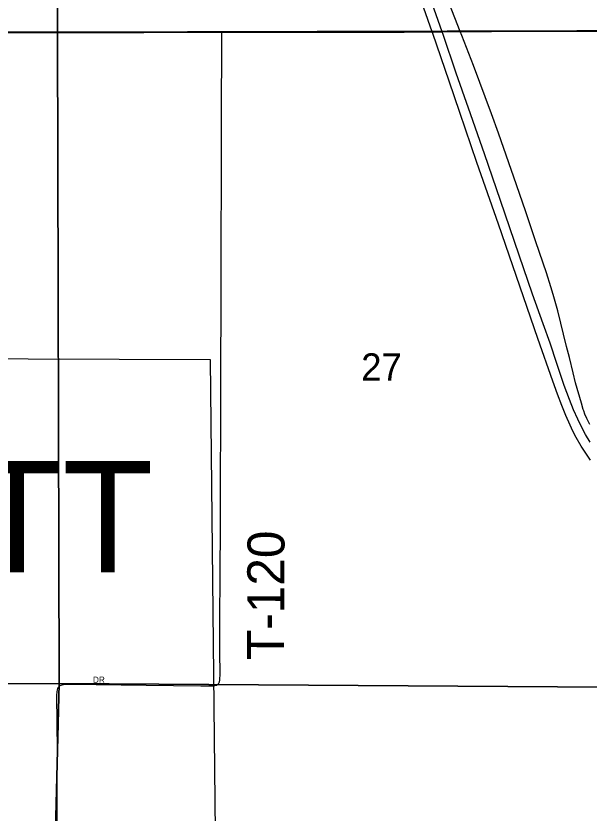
# Model space of a CAD drawing. Extents: x -17 to 88, y -5 to 22.
# Drawn here: x 5.65 to 6.529, y 14.95 to 16.172 of the extents above; entities that cross this region are included whole.
import ezdxf

# ---------------------------------------------------------------- set-up
doc = ezdxf.new("R2010")
doc.units = 0
for name, color, linetype in [('GM_X_City_Street', 7, 'Continuous'), ('GM_X_City_Street_Text', 7, 'Continuous'), ('GM_X_Corporation', 7, 'Continuous'), ('GM_X_County_Road', 7, 'Continuous'), ('GM_X_Section', 7, 'Continuous'), ('GM_X_Section_Text', 7, 'Continuous'), ('GM_X_Township_Road', 7, 'Continuous'), ('GM_X_Township_Road_Text', 7, 'Continuous'), ('GM_X_Township_Text', 7, 'Continuous'), ('GM_X_US_Route', 7, 'Continuous')]:
    doc.layers.add(name, color=color, linetype=linetype)

msp = doc.modelspace()

# ---------------------------------------------------------------- linework, layer by layer
at = {"layer": 'GM_X_City_Street'}
msp.add_lwpolyline([(5.7129, 14.8625), (5.7136, 14.9943), (5.714, 15.0459), (5.7134, 15.1305), (5.7136, 15.1356), (5.7142, 15.1388), (5.7147, 15.1407), (5.7156, 15.1424), (5.7171, 15.1441), (5.7185, 15.1452), (5.7211, 15.1465), (5.7234, 15.147), (5.7279, 15.1475), (5.7349, 15.1475), (5.8499, 15.1457), (5.9338, 15.1447), (5.9488, 15.1446), (5.9507, 15.1447), (5.9523, 15.1448), (5.9538, 15.145), (5.9552, 15.1452), (5.9568, 15.1456), (5.958, 15.146), (5.9593, 15.1467), (5.9601, 15.1472)], dxfattribs=at)
at = {"layer": 'GM_X_Corporation'}
msp.add_lwpolyline([(5.965, 14.1), (5.9489, 15.6444), (4.9691, 15.6482), (4.9655, 15.4635), (4.9562, 14.6428), (4.9518, 14.1423), (4.9493, 14.1)], dxfattribs=at)
at = {"layer": 'GM_X_County_Road'}
for points in [[(6.3316, 16.1476), (6.3151, 16.1898)], [(6.5208, 15.5662), (6.52, 15.5683), (6.5171, 15.5779), (6.5084, 15.609), (6.5044, 15.6247), (6.4989, 15.6483), (6.4944, 15.6651), (6.4809, 15.7194), (6.4741, 15.7446), (6.4706, 15.7565), (6.4637, 15.7777), (6.4476, 15.8254), (6.432, 15.8713), (6.4179, 15.9125), (6.3902, 15.9917), (6.3794, 16.0215), (6.3518, 16.0954), (6.3339, 16.1418), (6.3316, 16.1476)], [(6.5301, 15.5455), (6.5256, 15.5544), (6.5226, 15.5613), (6.5208, 15.5662)]]:
    msp.add_lwpolyline(points, dxfattribs=at)
at = {"layer": 'GM_X_Section'}
for points in [[(4.728, 17.1525), (5.716, 17.1483), (5.7141, 16.1466), (4.7288, 16.1466)], [(5.716, 17.1483), (6.7038, 17.1499), (6.7095, 16.1492), (5.7141, 16.1466)], [(5.7141, 16.1466), (5.7166, 15.1482), (4.7214, 15.1423), (4.7288, 16.1466)], [(6.7095, 16.1492), (6.7101, 15.1416), (5.7166, 15.1482), (5.7141, 16.1466)], [(4.7214, 15.1423), (5.7166, 15.1482), (5.6916, 14.1463), (4.7135, 14.1406)], [(5.7166, 15.1482), (6.7101, 15.1416), (6.7099, 14.1406), (5.6916, 14.1463)]]:
    msp.add_lwpolyline(points, close=True, dxfattribs=at)
at = {"layer": 'GM_X_Township_Road'}
for points in [[(4.9205, 16.1476), (5.0168, 16.1474), (5.1405, 16.147), (5.1815, 16.147), (5.248, 16.1466), (5.2834, 16.1465), (5.3444, 16.1464), (5.4065, 16.146), (5.4544, 16.1458), (5.501, 16.1459), (5.5675, 16.1458), (5.5998, 16.1459), (5.7086, 16.1463), (5.7887, 16.1463), (5.8465, 16.1464), (5.9062, 16.1468), (5.9663, 16.1468)], [(5.9646, 15.6438), (5.9648, 15.7148), (5.9651, 15.8018), (5.9655, 15.9448), (5.9658, 16.0592), (5.9659, 16.0928), (5.9663, 16.1468)], [(5.9663, 16.1468), (6.0975, 16.1466), (6.1975, 16.1467), (6.2455, 16.147)], [(6.2455, 16.147), (6.2885, 16.1472)], [(6.2885, 16.1472), (6.3037, 16.1473)], [(6.3037, 16.1473), (6.3316, 16.1476)], [(6.3316, 16.1476), (6.3795, 16.1477), (6.4845, 16.1481), (6.5554, 16.148), (6.6156, 16.1488), (6.6622, 16.1491), (6.7076, 16.1498)], [(5.9601, 15.1472), (5.9609, 15.1481), (5.9615, 15.149), (5.962, 15.1498), (5.9624, 15.1509), (5.9627, 15.152), (5.963, 15.1532), (5.9631, 15.1546), (5.9632, 15.1561), (5.9634, 15.1614), (5.9632, 15.1987), (5.963, 15.2447), (5.9634, 15.3156), (5.9639, 15.3896), (5.9638, 15.4599), (5.9643, 15.5469), (5.9646, 15.6047), (5.9646, 15.6438)]]:
    msp.add_lwpolyline(points, dxfattribs=at)
at = {"layer": 'GM_X_US_Route'}
for points in [[(6.5305, 15.5182), (6.5236, 15.5301), (6.5174, 15.5416), (6.5117, 15.5534), (6.5053, 15.5676), (6.4988, 15.5838), (6.491, 15.6054), (6.4796, 15.639), (6.4691, 15.6702), (6.4587, 15.6995), (6.4424, 15.7451), (6.4218, 15.8051), (6.3932, 15.8886), (6.3685, 15.9603), (6.344, 16.0301), (6.3254, 16.0841), (6.3053, 16.143), (6.3037, 16.1473), (6.2727, 16.2362)], [(6.5311, 15.4907), (6.5238, 15.5014), (6.5168, 15.5124), (6.5093, 15.5253), (6.5042, 15.5352), (6.4999, 15.5441), (6.4932, 15.5594), (6.4871, 15.5744), (6.4805, 15.5918), (6.4733, 15.6116), (6.4505, 15.6774), (6.3899, 15.8524), (6.3571, 15.947), (6.3309, 16.0234), (6.3144, 16.0716), (6.2894, 16.1445), (6.2885, 16.1472), (6.2759, 16.1833)]]:
    msp.add_lwpolyline(points, dxfattribs=at)

# ---------------------------------------------------------------- texts
at = {"layer": 'GM_X_City_Street_Text'}
msp.add_text('DR', height=0.00947, rotation=0, dxfattribs=at).set_placement((5.7685, 15.1494))
at = {"layer": 'GM_X_Section_Text'}
msp.add_text('27', height=0.04186, rotation=0, dxfattribs=at).set_placement((6.1797, 15.6126))
at = {"layer": 'GM_X_Township_Road_Text'}
msp.add_text('T-120', height=0.05682, rotation=89.7207, dxfattribs=at).set_placement((6.0613, 15.1842))
at = {"layer": 'GM_X_Township_Text'}
msp.add_text('PITT', height=0.17045, rotation=0, dxfattribs=at).set_placement((5.3672, 15.3189))

doc.saveas('drawing.dxf')
